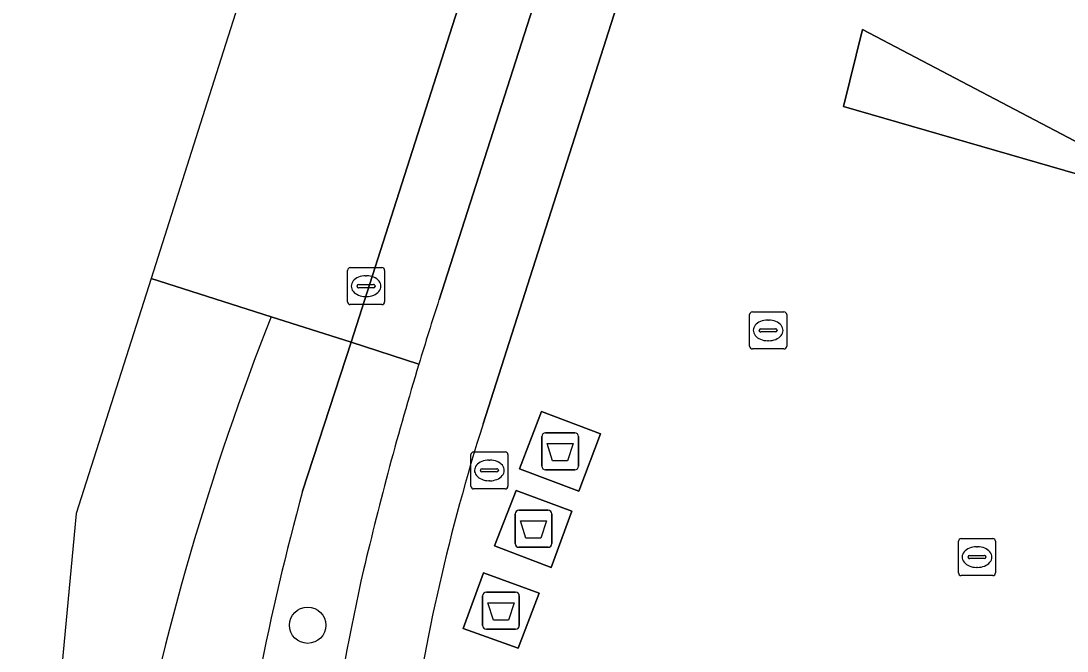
# Model space of a CAD drawing. Extents: x 161087 to 161926, y 382572 to 383873.
# Drawn here: x 161086.81 to 161115.06, y 383326.98 to 383344.02 of the extents above; entities that cross this region are included whole.
import ezdxf

# ---------------------------------------------------------------- set-up
doc = ezdxf.new("R2010")
doc.units = 0
for name, color, linetype in [('IMGEO_Afval_apart_plaats', 7, 'Continuous'), ('IMGEO_Berm_groen', 7, 'Continuous'), ('IMGEO_Boom', 7, 'Continuous'), ('IMGEO_Fietspad_gesloten', 7, 'Continuous'), ('IMGEO_Kolk', 7, 'Continuous'), ('IMGEO_Muur', 7, 'Continuous'), ('IMGEO_OVBaan_gesloten', 7, 'Continuous'), ('IMGEO_Rijbaan_lokaal_gesloten', 7, 'Continuous'), ('IMGEO_Rijbaan_lokaal_open', 7, 'Continuous'), ('IMGEO_Rioolput', 7, 'Continuous'), ('IMGEO_Voetgangersgebied_open', 7, 'Continuous'), ('IMGEO_Voetpad_gesloten', 7, 'Continuous'), ('IMGEO_Voetpad_open', 7, 'Continuous')]:
    doc.layers.add(name, color=color, linetype=linetype)

msp = doc.modelspace()

# ---------------------------------------------------------------- linework, layer by layer
at = {"layer": 'IMGEO_Afval_apart_plaats'}
for p, q in [((161100.875, 383331.982), (161100.875, 383332.782)), ((161100.875, 383332.782), (161100.875, 383331.982)), ((161100.975, 383332.882), (161101.765, 383332.882)), ((161101.765, 383332.882), (161100.975, 383332.882)), ((161101.865, 383332.782), (161101.865, 383331.982)), ((161101.865, 383331.982), (161101.865, 383332.782)), ((161101.765, 383331.882), (161100.975, 383331.882)), ((161100.975, 383331.882), (161101.765, 383331.882)), ((161100.255, 383330.79), (161101.045, 383330.79)), ((161101.045, 383330.79), (161100.255, 383330.79)), ((161100.155, 383329.89), (161100.155, 383330.69)), ((161100.155, 383330.69), (161100.155, 383329.89)), ((161101.145, 383330.69), (161101.145, 383329.89)), ((161101.145, 383329.89), (161101.145, 383330.69)), ((161101.045, 383329.79), (161100.255, 383329.79)), ((161100.255, 383329.79), (161101.045, 383329.79)), ((161099.279, 383327.678), (161099.279, 383328.478)), ((161099.279, 383328.478), (161099.279, 383327.678)), ((161099.379, 383328.578), (161100.169, 383328.578)), ((161100.169, 383328.578), (161099.379, 383328.578)), ((161100.269, 383328.478), (161100.269, 383327.678)), ((161100.269, 383327.678), (161100.269, 383328.478)), ((161100.169, 383327.578), (161099.379, 383327.578)), ((161099.379, 383327.578), (161100.169, 383327.578))]:
    msp.add_line(p, q, dxfattribs=at)
for points in [[(161101.018, 383332.596), (161101.722, 383332.596), (161101.573, 383332.126), (161101.167, 383332.126), (161101.018, 383332.596)], [(161100.298, 383330.504), (161101.002, 383330.504), (161100.853, 383330.034), (161100.447, 383330.034), (161100.298, 383330.504)], [(161099.422, 383328.292), (161100.126, 383328.292), (161099.977, 383327.822), (161099.571, 383327.822), (161099.422, 383328.292)]]:
    msp.add_lwpolyline(points, dxfattribs=at)
for centre, start, end in [((161100.975, 383332.782), 90, 180), ((161100.975, 383332.782), 90, 180), ((161101.765, 383332.782), 0, 90), ((161101.765, 383332.782), 360, 90), ((161100.975, 383331.982), 180, 270), ((161100.975, 383331.982), 180, 270), ((161101.765, 383331.982), 270, 0), ((161101.765, 383331.982), 270, 0), ((161100.255, 383330.69), 90, 180), ((161100.255, 383330.69), 90, 180), ((161101.045, 383330.69), 0, 90), ((161101.045, 383330.69), 360, 90), ((161100.255, 383329.89), 180, 270), ((161100.255, 383329.89), 180, 270), ((161101.045, 383329.89), 270, 0), ((161101.045, 383329.89), 270, 0), ((161099.379, 383328.478), 90, 180), ((161099.379, 383328.478), 90, 180), ((161100.169, 383328.478), 0, 90), ((161100.169, 383328.478), 360, 90), ((161099.379, 383327.678), 180, 270), ((161099.379, 383327.678), 180, 270), ((161100.169, 383327.678), 270, 0), ((161100.169, 383327.678), 270, 0)]:
    msp.add_arc(centre, 0.1, start, end, dxfattribs=at)
at = {"layer": 'IMGEO_Berm_groen'}
msp.add_lwpolyline([(161097.556, 383334.742), (161095.728, 383335.334), (161094.414, 383331.309)], dxfattribs=at)
for centre, radius, start, end in [((161185.407, 383308.17), 91.781, 163.17141, 166.76844), ((161166.867, 383311.654), 75.072, 164.82215, 172.66306), ((161151.708, 383316.518), 57.068, 167.1826, 177.3071)]:
    msp.add_arc(centre, radius, start, end, dxfattribs=at)
at = {"layer": 'IMGEO_Boom'}
msp.add_circle((161094.553, 383327.683), 0.489, dxfattribs=at)
at = {"layer": 'IMGEO_Fietspad_gesloten'}
msp.add_lwpolyline([(161099.295, 383333.13), (161105.506, 383352.576), (161103.467, 383353.227), (161098.1, 383336.474)], dxfattribs=at)
for centre, radius, start, end in [((161193.32, 383305.615), 100.096, 162.04354, 163.08272), ((161185.407, 383308.17), 91.781, 163.17141, 166.76844), ((161149.636, 383317.077), 52.839, 162.3136, 172.0919), ((161151.708, 383316.518), 57.068, 167.1826, 177.3071)]:
    msp.add_arc(centre, radius, start, end, dxfattribs=at)
at = {"layer": 'IMGEO_Kolk'}
for p, q in [((161095.63, 383336.422), (161095.63, 383337.274)), ((161095.705, 383337.348), (161096.557, 383337.348)), ((161096.631, 383337.274), (161096.631, 383336.422)), ((161096.118, 383337.128), (161096.143, 383337.128)), ((161095.889, 383336.842), (161095.889, 383336.854)), ((161096.327, 383336.805), (161095.929, 383336.805)), ((161095.932, 383336.891), (161096.33, 383336.891)), ((161096.373, 383336.854), (161096.373, 383336.842)), ((161096.141, 383336.568), (161096.116, 383336.568)), ((161096.557, 383336.348), (161095.705, 383336.348)), ((161106.563, 383336.152), (161107.415, 383336.152)), ((161106.488, 383335.226), (161106.488, 383336.078)), ((161106.976, 383335.932), (161107.001, 383335.932)), ((161107.489, 383336.078), (161107.489, 383335.226)), ((161106.747, 383335.646), (161106.747, 383335.658)), ((161107.185, 383335.609), (161106.787, 383335.609)), ((161106.79, 383335.695), (161107.188, 383335.695)), ((161107.231, 383335.658), (161107.231, 383335.646)), ((161106.999, 383335.372), (161106.974, 383335.372)), ((161107.415, 383335.152), (161106.563, 383335.152)), ((161112.128, 383329.1), (161112.128, 383329.952)), ((161112.203, 383330.026), (161113.055, 383330.026)), ((161113.129, 383329.952), (161113.129, 383329.1)), ((161112.616, 383329.806), (161112.641, 383329.806)), ((161112.387, 383329.52), (161112.387, 383329.532)), ((161112.825, 383329.483), (161112.427, 383329.483)), ((161112.43, 383329.569), (161112.828, 383329.569)), ((161112.871, 383329.532), (161112.871, 383329.52)), ((161113.055, 383329.026), (161112.203, 383329.026)), ((161112.639, 383329.246), (161112.614, 383329.246))]:
    msp.add_line(p, q, dxfattribs=at)
for points in [[(161095.63, 383336.422), (161095.63, 383337.274)], [(161095.705, 383337.348), (161096.557, 383337.348)], [(161096.631, 383337.274), (161096.631, 383336.422)], [(161096.557, 383336.348), (161095.705, 383336.348)], [(161106.563, 383336.152), (161107.415, 383336.152)], [(161106.488, 383335.226), (161106.488, 383336.078)], [(161107.489, 383336.078), (161107.489, 383335.226)], [(161107.415, 383335.152), (161106.563, 383335.152)], [(161112.128, 383329.1), (161112.128, 383329.952)], [(161112.203, 383330.026), (161113.055, 383330.026)], [(161113.129, 383329.952), (161113.129, 383329.1)], [(161113.055, 383329.026), (161112.203, 383329.026)]]:
    msp.add_lwpolyline(points, dxfattribs=at)
for centre, radius, start, end in [((161095.707, 383337.272), 0.0765, 91.552, 178.448), ((161095.707, 383337.272), 0.0765, 91.552, 178.448), ((161096.555, 383337.272), 0.0765, 1.552, 88.448), ((161096.555, 383337.272), 0.0765, 1.552, 88.448), ((161095.929, 383336.851), 0.0403, 85.8775, 175.7526), ((161095.926, 383336.841), 0.0366, 178.938, 274.7102), ((161096.33, 383336.848), 0.043, 264.8664, 352.4533), ((161096.334, 383336.853), 0.0386, 1.7309, 96.639), ((161095.707, 383336.424), 0.0765, 181.552, 268.448), ((161095.707, 383336.424), 0.0765, 181.552, 268.448), ((161096.555, 383336.424), 0.0765, 271.552, 358.448), ((161096.555, 383336.424), 0.0765, 271.552, 358.448), ((161106.565, 383336.076), 0.0765, 91.552, 178.448), ((161106.565, 383336.076), 0.0765, 91.552, 178.448), ((161107.413, 383336.076), 0.0765, 1.552, 88.448), ((161107.413, 383336.076), 0.0765, 1.552, 88.448), ((161106.787, 383335.655), 0.0403, 85.8775, 175.7526), ((161106.784, 383335.645), 0.0366, 178.938, 274.7102), ((161107.188, 383335.652), 0.043, 264.8664, 352.4533), ((161107.192, 383335.657), 0.0386, 1.7309, 96.639), ((161106.565, 383335.228), 0.0765, 181.552, 268.448), ((161106.565, 383335.228), 0.0765, 181.552, 268.448), ((161107.413, 383335.228), 0.0765, 271.552, 358.448), ((161107.413, 383335.228), 0.0765, 271.552, 358.448), ((161112.205, 383329.95), 0.0765, 91.552, 178.448), ((161112.205, 383329.95), 0.0765, 91.552, 178.448), ((161113.053, 383329.95), 0.0765, 1.552, 88.448), ((161113.053, 383329.95), 0.0765, 1.552, 88.448), ((161112.427, 383329.529), 0.0403, 85.8775, 175.7526), ((161112.424, 383329.519), 0.0366, 178.938, 274.7102), ((161112.828, 383329.526), 0.043, 264.8664, 352.4533), ((161112.832, 383329.531), 0.0386, 1.7309, 96.639), ((161112.205, 383329.102), 0.0765, 181.552, 268.448), ((161112.205, 383329.102), 0.0765, 181.552, 268.448), ((161113.053, 383329.102), 0.0765, 271.552, 358.448), ((161113.053, 383329.102), 0.0765, 271.552, 358.448)]:
    msp.add_arc(centre, radius, start, end, dxfattribs=at)
for centre, major_axis, ratio, start_param, end_param in [((161096.117, 383336.848), (-0.387, 0.002), 0.722429, 4.712389, 7.853982), ((161096.142, 383336.848), (-0.39, 0.002), 0.717154, 1.570796, 4.712389), ((161106.975, 383335.652), (-0.387, 0.002), 0.722429, 4.712389, 7.853982), ((161107, 383335.652), (-0.39, 0.002), 0.717154, 1.570796, 4.712389), ((161112.615, 383329.526), (-0.387, 0.002), 0.722429, 4.712389, 7.853982), ((161112.64, 383329.526), (-0.39, 0.002), 0.717154, 1.570796, 4.712389)]:
    msp.add_ellipse(centre, major_axis=major_axis, ratio=ratio, start_param=start_param, end_param=end_param, dxfattribs=at)
at = {"layer": 'IMGEO_Muur'}
msp.add_lwpolyline([(161109.54, 383343.788), (161109.023, 383341.701), (161115.339, 383339.878), (161117.563, 383339.236), (161118.841, 383338.561), (161121.645, 383337.074), (161128.368, 383332.206), (161132.75, 383329.078), (161132.917, 383329.31), (161121.704, 383337.387)], close=True, dxfattribs=at)
at = {"layer": 'IMGEO_OVBaan_gesloten'}
msp.add_lwpolyline([(161094.414, 383331.309), (161095.728, 383335.334), (161093.567, 383336.023)], dxfattribs=at)
for centre, radius, start, end in [((161162.56, 383308.93), 74.122, 158.56055, 179.49062), ((161166.867, 383311.654), 75.072, 164.82215, 172.66306)]:
    msp.add_arc(centre, radius, start, end, dxfattribs=at)
at = {"layer": 'IMGEO_Rijbaan_lokaal_gesloten'}
msp.add_lwpolyline([(161093.567, 383336.023), (161090.326, 383337.057), (161088.305, 383330.707), (161086.81, 383314.743), (161086.953, 383310.04)], dxfattribs=at)
msp.add_arc((161162.56, 383308.93), 74.122, 158.56055, 179.49062, dxfattribs=at)
at = {"layer": 'IMGEO_Rijbaan_lokaal_open'}
msp.add_lwpolyline([(161090.326, 383337.057), (161093.567, 383336.023), (161095.728, 383335.334), (161101.633, 383353.812), (161101.691, 383353.995), (161102.204, 383355.599), (161109.191, 383377.32), (161113.625, 383391.147), (161108.114, 383392.971), (161108.08, 383392.862), (161091.959, 383342.19)], close=True, dxfattribs=at)
at = {"layer": 'IMGEO_Rioolput'}
for p, q in [((161098.96, 383331.442), (161098.96, 383332.294)), ((161099.035, 383332.368), (161099.887, 383332.368)), ((161099.448, 383332.148), (161099.473, 383332.148)), ((161099.961, 383332.294), (161099.961, 383331.442)), ((161099.219, 383331.862), (161099.219, 383331.874)), ((161099.262, 383331.911), (161099.66, 383331.911)), ((161099.703, 383331.874), (161099.703, 383331.862)), ((161099.657, 383331.825), (161099.259, 383331.825)), ((161099.471, 383331.588), (161099.446, 383331.588)), ((161099.887, 383331.368), (161099.035, 383331.368))]:
    msp.add_line(p, q, dxfattribs=at)
for points in [[(161098.96, 383331.442), (161098.96, 383332.294)], [(161099.035, 383332.368), (161099.887, 383332.368)], [(161099.961, 383332.294), (161099.961, 383331.442)], [(161099.887, 383331.368), (161099.035, 383331.368)]]:
    msp.add_lwpolyline(points, dxfattribs=at)
for centre, radius, start, end in [((161099.037, 383332.292), 0.0765, 91.552, 178.448), ((161099.037, 383332.292), 0.0765, 91.552, 178.448), ((161099.885, 383332.292), 0.0765, 1.552, 88.448), ((161099.885, 383332.292), 0.0765, 1.552, 88.448), ((161099.259, 383331.871), 0.0403, 85.8775, 175.7526), ((161099.256, 383331.861), 0.0366, 178.938, 274.7102), ((161099.66, 383331.868), 0.043, 264.8664, 352.4533), ((161099.664, 383331.873), 0.0386, 1.7309, 96.639), ((161099.037, 383331.444), 0.0765, 181.552, 268.448), ((161099.037, 383331.444), 0.0765, 181.552, 268.448), ((161099.885, 383331.444), 0.0765, 271.552, 358.448), ((161099.885, 383331.444), 0.0765, 271.552, 358.448)]:
    msp.add_arc(centre, radius, start, end, dxfattribs=at)
for centre, major_axis, ratio, start_param, end_param in [((161099.447, 383331.868), (-0.387, 0.002), 0.722429, 4.712389, 7.853982), ((161099.472, 383331.868), (-0.39, 0.002), 0.717154, 1.570796, 4.712389)]:
    msp.add_ellipse(centre, major_axis=major_axis, ratio=ratio, start_param=start_param, end_param=end_param, dxfattribs=at)
at = {"layer": 'IMGEO_Voetgangersgebied_open'}
for points in [[(161105.506, 383352.576), (161099.295, 383333.13)], [(161116.961, 383335.157), (161118.841, 383338.561), (161117.563, 383339.236), (161115.339, 383339.878), (161109.023, 383341.701), (161109.54, 383343.788), (161121.704, 383337.387), (161132.917, 383329.31), (161132.75, 383329.078), (161130.731, 383326.278)]]:
    msp.add_lwpolyline(points, dxfattribs=at)
for points in [[(161100.277, 383331.909), (161100.865, 383333.46), (161102.463, 383332.854), (161101.875, 383331.303)], [(161099.603, 383329.829), (161100.183, 383331.326), (161101.684, 383330.77), (161101.125, 383329.245)], [(161098.749, 383327.597), (161099.301, 383329.096), (161100.803, 383328.554), (161100.242, 383327.061)]]:
    msp.add_lwpolyline(points, close=True, dxfattribs=at)
msp.add_arc((161149.636, 383317.077), 52.839, 162.3136, 172.0919, dxfattribs=at)
at = {"layer": 'IMGEO_Voetpad_gesloten'}
for points in [[(161102.463, 383332.854), (161100.865, 383333.46), (161100.277, 383331.909), (161101.875, 383331.303)], [(161101.684, 383330.77), (161100.183, 383331.326), (161099.603, 383329.829), (161101.125, 383329.245)], [(161100.803, 383328.554), (161099.301, 383329.096), (161098.749, 383327.597), (161100.242, 383327.061)]]:
    msp.add_lwpolyline(points, close=True, dxfattribs=at)
at = {"layer": 'IMGEO_Voetpad_open'}
for points in [[(161103.467, 383353.227), (161101.633, 383353.812), (161095.728, 383335.334), (161097.556, 383334.742)], [(161098.1, 383336.474), (161103.467, 383353.227)]]:
    msp.add_lwpolyline(points, dxfattribs=at)
msp.add_arc((161193.32, 383305.615), 100.096, 162.04354, 163.08272, dxfattribs=at)

doc.saveas('drawing.dxf')
